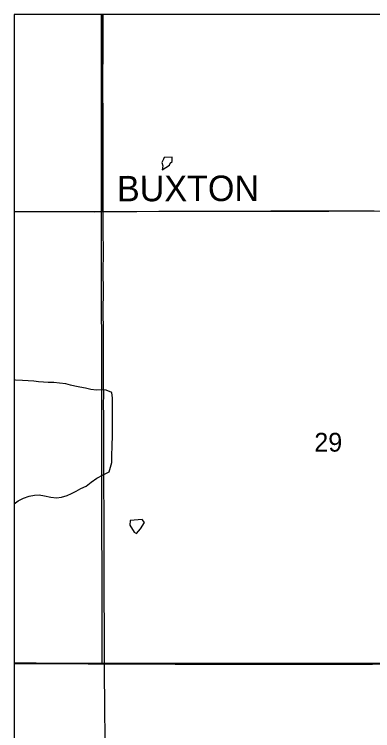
# Model space of a CAD drawing. Extents: x -87 to 2145, y -2128 to 440.
# Drawn here: x -47.037 to -46.238, y -692.218 to -690.623 of the extents above; entities that cross this region are included whole.
import ezdxf

# ---------------------------------------------------------------- set-up
doc = ezdxf.new("R2010")
doc.units = 0
for name, color, linetype in [('GM_X_County_Road', 7, 'Continuous'), ('GM_X_County_Road_Text', 7, 'Continuous'), ('GM_X_Minor_Lake', 7, 'Continuous'), ('GM_X_Minor_River', 7, 'Continuous'), ('GM_X_Section', 7, 'Continuous'), ('GM_X_Section_Text', 7, 'Continuous'), ('GM_X_State_Route', 7, 'Continuous'), ('GM_X_Township_Text', 7, 'Continuous'), ('SH_Cut_Line', 7, 'Continuous'), ('SN_P_Text', 7, 'Continuous')]:
    doc.layers.add(name, color=color, linetype=linetype)

msp = doc.modelspace()

# ---------------------------------------------------------------- linework, layer by layer
at = {"layer": 'GM_X_County_Road'}
for points in [[(-46.8385, -691.0621), (-46.8036, -691.0619), (-46.7638, -691.0617), (-46.7148, -691.0613), (-46.6793, -691.0609), (-46.6539, -691.0609), (-46.5992, -691.0608), (-46.5569, -691.0608), (-46.5271, -691.0609), (-46.465, -691.0606), (-46.4463, -691.0604), (-46.4122, -691.0604), (-46.3786, -691.0603), (-46.3506, -691.0604), (-46.3233, -691.0602), (-46.3016, -691.0601), (-46.2792, -691.0604), (-46.2624, -691.0604), (-46.2345, -691.0602)], [(-47.0365, -691.0614), (-47.0298, -691.0614), (-46.9608, -691.0615), (-46.9117, -691.0619), (-46.857, -691.0622), (-46.8385, -691.0621)], [(-47.0365, -692.0682), (-47.034, -692.0682), (-47.0191, -692.0685), (-46.9874, -692.0687), (-46.9569, -692.0689), (-46.9215, -692.0689), (-46.8718, -692.069), (-46.8439, -692.0691), (-46.8358, -692.0691)], [(-46.8358, -692.0691), (-46.8321, -692.0691), (-46.8097, -692.0691), (-46.7643, -692.0692), (-46.7159, -692.0695), (-46.678, -692.0697), (-46.6438, -692.07), (-46.6103, -692.0697), (-46.5929, -692.0698), (-46.5686, -692.0699), (-46.5481, -692.0698), (-46.5196, -692.0698), (-46.4978, -692.0698), (-46.4717, -692.0699), (-46.4413, -692.0698), (-46.3854, -692.0702), (-46.3419, -692.07), (-46.3145, -692.0697), (-46.2387, -692.0697), (-46.2033, -692.0694), (-46.1785, -692.0694), (-46.1281, -692.0696), (-46.0832, -692.0699)]]:
    msp.add_lwpolyline(points, dxfattribs=at)
at = {"layer": 'GM_X_Minor_Lake'}
msp.add_line((-46.6907, -690.9584), (-46.6894, -690.9542), dxfattribs=at)
for points in [[(-46.6894, -690.9542), (-46.6848, -690.9505), (-46.685, -690.9406), (-46.7029, -690.9417), (-46.7041, -690.9455), (-46.7081, -690.9527), (-46.7059, -690.9603), (-46.7069, -690.9691), (-46.6907, -690.9584)], [(-46.7782, -691.7503), (-46.7795, -691.7605), (-46.7692, -691.7763), (-46.764, -691.7787), (-46.755, -691.7686)], [(-46.755, -691.7686), (-46.7463, -691.7548), (-46.7519, -691.7475), (-46.7782, -691.7503)]]:
    msp.add_lwpolyline(points, dxfattribs=at)
at = {"layer": 'GM_X_Minor_River'}
msp.add_lwpolyline([(-47.0365, -691.7129), (-47.0279, -691.7062), (-47.016, -691.7), (-47.0037, -691.6957), (-46.9919, -691.6936), (-46.9812, -691.6931), (-46.9695, -691.6949), (-46.9555, -691.6978), (-46.9422, -691.6996), (-46.9311, -691.6979), (-46.9189, -691.6947), (-46.9093, -691.6896), (-46.8989, -691.6849), (-46.8881, -691.6791), (-46.8766, -691.6732), (-46.8654, -691.6647), (-46.8526, -691.6555), (-46.8388, -691.6482), (-46.8253, -691.6416), (-46.8221, -691.6314), (-46.8192, -691.6205), (-46.819, -691.6106), (-46.8191, -691.5996), (-46.8185, -691.5901), (-46.8186, -691.5768), (-46.818, -691.5673), (-46.8176, -691.5457), (-46.8177, -691.5358), (-46.8179, -691.5244), (-46.8176, -691.51), (-46.8181, -691.4997), (-46.8178, -691.4868), (-46.818, -691.4773), (-46.8189, -691.4647), (-46.8321, -691.4599), (-46.8431, -691.4593), (-46.8534, -691.4594), (-46.8663, -691.4584), (-46.8777, -691.4551), (-46.8902, -691.453), (-46.9015, -691.4508), (-46.9114, -691.4487), (-46.922, -691.4459), (-46.9356, -691.4441), (-46.9485, -691.4427), (-46.9611, -691.4424), (-46.9713, -691.4418), (-46.9827, -691.4408), (-46.993, -691.4398), (-47.0059, -691.4388), (-47.018, -691.4382), (-47.0336, -691.4371), (-47.0365, -691.4369)], dxfattribs=at)
at = {"layer": 'GM_X_Section'}
msp.add_lwpolyline([(-46.8421, -691.0619), (-45.8295, -691.0606), (-45.829, -692.0688), (-46.8407, -692.0678)], close=True, dxfattribs=at)
at = {"layer": 'GM_X_State_Route'}
for points in [[(-46.8358, -692.0691), (-46.8357, -692.0582), (-46.8357, -692.0489), (-46.8354, -692.0042), (-46.8356, -691.9768), (-46.836, -691.934), (-46.8361, -691.8818), (-46.8364, -691.8153), (-46.8365, -691.778), (-46.8364, -691.7203), (-46.8368, -691.6861), (-46.8369, -691.6389), (-46.8369, -691.6035), (-46.8373, -691.5376), (-46.8374, -691.5159), (-46.8375, -691.4916), (-46.8372, -691.4693), (-46.8378, -691.4463), (-46.8376, -691.427), (-46.8377, -691.3804), (-46.8378, -691.3313), (-46.8382, -691.2804), (-46.8381, -691.2419), (-46.8383, -691.1922), (-46.838, -691.1568), (-46.8381, -691.14), (-46.8382, -691.1157), (-46.8385, -691.0716), (-46.8385, -691.0621), (-46.8385, -691.053), (-46.8386, -691.0014), (-46.8387, -690.93), (-46.8388, -690.8921), (-46.8388, -690.8722), (-46.8389, -690.8343), (-46.8391, -690.8045), (-46.8391, -690.7653), (-46.8389, -690.7026), (-46.8389, -690.6566), (-46.8387, -690.6226)], [(-46.8343, -692.237), (-46.8346, -692.1655), (-46.8355, -692.0851), (-46.8358, -692.0691)]]:
    msp.add_lwpolyline(points, dxfattribs=at)
at = {"layer": 'GM_X_Township_Text'}
for points in [[(-43.8263, -690.6226), (-47.0365, -690.6226), (-47.0365, -692.0677), (-47.0342, -692.0677), (-47.0193, -692.0679), (-46.9876, -692.0681), (-46.9572, -692.0683), (-46.9218, -692.0684), (-46.8721, -692.0685), (-46.8441, -692.0686), (-46.836, -692.0686), (-46.8323, -692.0686), (-46.8099, -692.0686), (-46.7646, -692.0686), (-46.7161, -692.0689), (-46.6782, -692.0692), (-46.644, -692.0694), (-46.6105, -692.0691), (-46.5931, -692.0692), (-46.5689, -692.0693), (-46.5484, -692.0693), (-46.5198, -692.0692), (-46.4981, -692.0693), (-46.472, -692.0693), (-46.4415, -692.0692), (-46.3856, -692.0697), (-46.3421, -692.0694), (-46.3148, -692.0692), (-46.239, -692.0691), (-46.2035, -692.0689)], [(-46.2035, -692.0689), (-46.239, -692.0691), (-46.3148, -692.0692), (-46.3421, -692.0694), (-46.3856, -692.0697), (-46.4415, -692.0692), (-46.472, -692.0693), (-46.4981, -692.0693), (-46.5198, -692.0692), (-46.5484, -692.0693), (-46.5689, -692.0693), (-46.5931, -692.0692), (-46.6105, -692.0691), (-46.644, -692.0694), (-46.6782, -692.0692), (-46.7161, -692.0689), (-46.7646, -692.0686), (-46.8099, -692.0686), (-46.8323, -692.0686), (-46.836, -692.0686), (-46.8441, -692.0686), (-46.8721, -692.0685), (-46.9218, -692.0684), (-46.9572, -692.0683), (-46.9876, -692.0681), (-47.0193, -692.0679), (-47.0342, -692.0677), (-47.0365, -692.0677), (-47.0365, -697.4226)]]:
    msp.add_lwpolyline(points, dxfattribs=at)
at = {"layer": 'SH_Cut_Line'}
for points in [[(-40.2365, -690.6226), (-47.0365, -690.6226), (-47.0365, -692.0677), (-47.0342, -692.0677), (-47.0193, -692.0679), (-46.9876, -692.0681), (-46.9572, -692.0683), (-46.9218, -692.0684), (-46.8721, -692.0685), (-46.8441, -692.0686), (-46.836, -692.0686), (-46.8323, -692.0686), (-46.8099, -692.0686), (-46.7646, -692.0686), (-46.7161, -692.0689), (-46.6782, -692.0692), (-46.644, -692.0694), (-46.6105, -692.0691), (-46.5931, -692.0692), (-46.5689, -692.0693), (-46.5484, -692.0693), (-46.5198, -692.0692), (-46.4981, -692.0693), (-46.472, -692.0693), (-46.4415, -692.0692), (-46.3856, -692.0697), (-46.3421, -692.0694), (-46.3148, -692.0692), (-46.239, -692.0691), (-46.2035, -692.0689)], [(-46.2035, -692.0689), (-46.239, -692.0691), (-46.3148, -692.0692), (-46.3421, -692.0694), (-46.3856, -692.0697), (-46.4415, -692.0692), (-46.472, -692.0693), (-46.4981, -692.0693), (-46.5198, -692.0692), (-46.5484, -692.0693), (-46.5689, -692.0693), (-46.5931, -692.0692), (-46.6105, -692.0691), (-46.644, -692.0694), (-46.6782, -692.0692), (-46.7161, -692.0689), (-46.7646, -692.0686), (-46.8099, -692.0686), (-46.8323, -692.0686), (-46.836, -692.0686), (-46.8441, -692.0686), (-46.8721, -692.0685), (-46.9218, -692.0684), (-46.9572, -692.0683), (-46.9876, -692.0681), (-47.0193, -692.0679), (-47.0342, -692.0677), (-47.0365, -692.0677), (-47.0365, -697.4226)]]:
    msp.add_lwpolyline(points, dxfattribs=at)
at = {"layer": 'SN_P_Text'}
for points in [[(-46.8423, -690.6226), (-47.0365, -690.6226), (-47.0365, -691.0612), (-46.8421, -691.0619)], [(-45.8334, -690.6226), (-46.8423, -690.6226), (-46.8421, -691.0619), (-45.8295, -691.0606)]]:
    msp.add_lwpolyline(points, close=True, dxfattribs=at)

# ---------------------------------------------------------------- texts
at = {"layer": 'GM_X_County_Road_Text'}
msp.add_text('BUXTON', height=0.05682, rotation=0.1651, dxfattribs=at).set_placement((-46.8077, -691.0392))
at = {"layer": 'GM_X_Section_Text'}
msp.add_text('29', height=0.04186, rotation=0, dxfattribs=at).set_placement((-46.3681, -691.5966))

doc.saveas('drawing.dxf')
